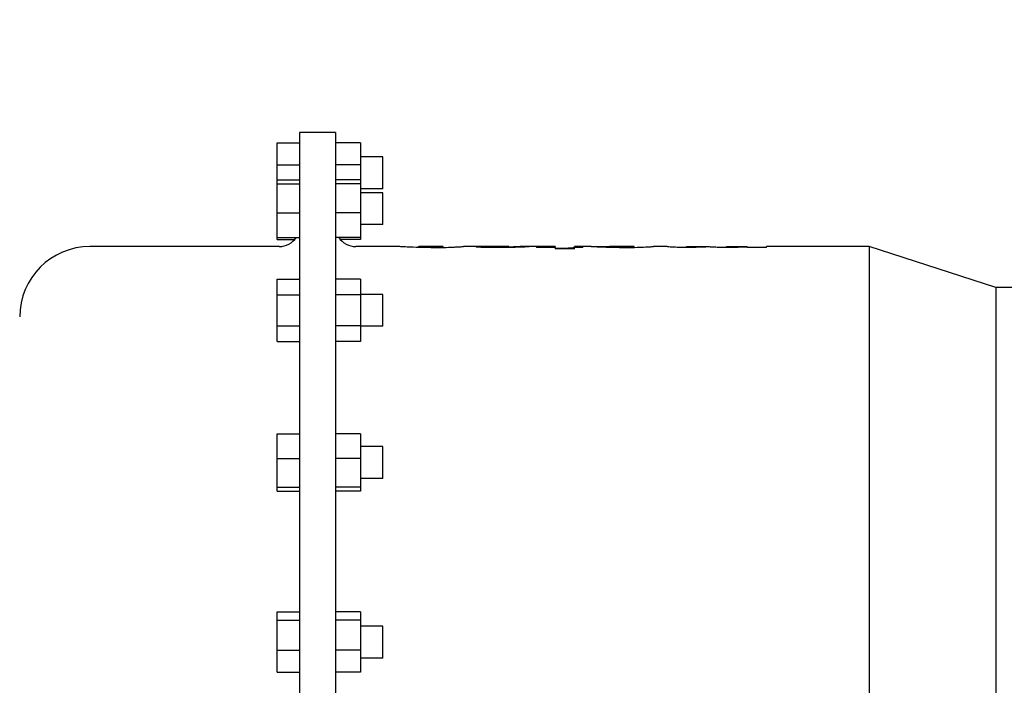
# Model space of a CAD drawing. Header units: inches. Extents: x 5 to 1128, y -85 to 748.
# Tile 301 of 656: x 354 to 366, y 604 to 612. Entities that reach past the tile are written whole.
import ezdxf

# ---------------------------------------------------------------- set-up
doc = ezdxf.new("R2010")
doc.units = ezdxf.units.IN
doc.header["$LTSCALE"] = 32
doc.header["$MEASUREMENT"] = 0
doc.layers.add('Dimension (ANSI)', color=7, linetype='Continuous', lineweight=25)
doc.layers.add('Visible (ANSI)', color=7, linetype='Continuous', lineweight=30)
doc.styles.add('Note Text (ANSI)', font='tahoma.ttf')
doc.dimstyles.new('SB Fraction-16 (ANSI)', dxfattribs={"dimscale": 32, "dimtxt": 0.125, "dimasz": 0.098425, "dimexe": 0.125, "dimexo": 0.0625, "dimgap": 0.031496, "dimtad": 0, "dimtih": 1, "dimtoh": 1, "dimdec": 4, "dimrnd": 1e-08, "dimzin": 0, "dimdsep": 46, "dimlunit": 5, "dimtxsty": 'Note Text (ANSI)', "dimcen": 0.09, "dimdle": 0.393701, "dimclrd": 256, "dimclre": 256, "dimclrt": 256, "dimadec": 0, "dimazin": 3, "dimtfac": 0.96, "dimtofl": 0, "dimtmove": 0, "dimatfit": 3, "dimfxl": 1, "dimfrac": 2, "dimtolj": 1, "dimtzin": 12, "dimlwd": -1, "dimlwe": -1, "dimarcsym": 0})

# ---------------------------------------------------------------- blocks, each defined once
blk = doc.blocks.new('*D19')
at = {"layer": 'Defpoints', "color": 0, "transparency": 16777216}
for p in [(484.781, 699.94), (324.685, 555.94), (484.781, 555.94)]:
    blk.add_point(p, dxfattribs=at)
at = {"layer": 'Dimension (ANSI)', "transparency": 16777216}
for p, q in [((482.781, 699.94), (320.685, 699.94)), ((324.685, 696.79), (324.685, 635.454)), ((324.685, 559.089), (324.685, 629.425)), ((482.781, 555.94), (320.685, 555.94))]:
    blk.add_line(p, q, dxfattribs=at)
for points in [[(324.16, 696.79), (325.21, 696.79), (324.685, 699.94)], [(324.16, 559.089), (325.21, 559.089), (324.685, 555.94)]]:
    blk.add_solid(points, dxfattribs=at)
at = {"layer": 'Dimension (ANSI)', "transparency": 16777216, "insert": (320.552, 634.446), "char_height": 4, "attachment_point": 1, "style": 'Note Text (ANSI)'}
blk.add_mtext('\\A1;144', dxfattribs=at)

msp = doc.modelspace()

# ---------------------------------------------------------------- linework, layer by layer
at = {"layer": 'Visible (ANSI)'}
for p, q in [((357.16163, 610.42578), (357.16163, 597.86378)), ((357.60463, 610.42578), (357.16163, 610.42578)), ((357.60463, 610.42578), (357.60463, 597.86378)), ((356.88563, 610.02531), (356.88563, 610.29638)), ((356.88563, 610.29638), (357.16163, 610.29638)), ((357.91263, 610.29638), (357.60463, 610.29638)), ((357.91263, 610.29638), (357.91263, 610.02531)), ((356.88563, 609.84019), (356.88563, 610.02531)), ((356.88563, 610.02531), (357.16163, 610.02531)), ((357.91263, 610.02531), (357.60463, 610.02531)), ((358.18863, 610.12308), (357.91263, 610.12308)), ((357.91263, 610.02531), (357.91263, 609.84019)), ((358.18863, 609.72908), (358.18863, 610.12308)), ((356.88563, 609.79015), (356.88563, 609.84019)), ((356.88563, 609.84019), (357.16163, 609.84019)), ((356.88563, 609.43597), (356.88563, 609.79015)), ((356.88563, 609.79015), (357.16163, 609.79015)), ((357.91263, 609.84019), (357.60463, 609.84019)), ((357.91263, 609.79015), (357.60463, 609.79015)), ((357.91263, 609.84019), (357.91263, 609.79015)), ((357.91263, 609.79015), (357.91263, 609.43597)), ((358.18863, 609.72908), (357.91263, 609.72908)), ((358.18863, 609.68301), (357.91263, 609.68301)), ((358.18863, 609.28901), (358.18863, 609.68301)), ((356.88563, 609.13183), (356.88563, 609.43597)), ((356.88563, 609.43597), (357.16163, 609.43597)), ((357.91263, 609.43597), (357.60463, 609.43597)), ((357.91263, 609.43597), (357.91263, 609.13183)), ((358.18863, 609.28901), (357.91263, 609.28901)), ((356.88563, 609.13183), (357.16163, 609.13183)), ((356.88563, 609.10593), (356.88563, 609.13183)), ((356.88563, 609.10593), (357.10132, 609.10593)), ((357.91263, 609.13183), (357.60463, 609.13183)), ((357.91263, 609.10593), (357.66495, 609.10593)), ((357.91263, 609.13183), (357.91263, 609.10593)), ((356.91163, 609.01878), (354.57763, 609.01878)), ((358.37993, 609.01878), (357.85463, 609.01878)), ((358.63009, 609.00842), (358.63009, 609.01838)), ((358.93084, 609.01878), (358.63296, 609.01878)), ((358.67281, 609.00774), (358.67281, 609.01724)), ((358.78199, 609.00706), (358.78199, 609.0157)), ((358.88879, 609.00772), (358.88879, 609.01716)), ((358.93389, 609.00845), (358.93389, 609.01838)), ((359.44345, 609.01878), (359.18401, 609.01878)), ((359.33895, 609.01781), (359.33895, 609.01044)), ((359.33895, 609.01781), (359.35893, 609.01781)), ((359.35893, 609.00996), (359.35893, 609.01781)), ((359.6109, 609.00707), (359.6109, 609.0157)), ((359.74401, 609.00781), (359.74401, 609.01744)), ((359.80058, 609.00876), (359.80058, 609.01673)), ((360.31363, 609.01878), (359.98294, 609.01878)), ((360.08578, 609.01654), (360.08578, 609.00875)), ((360.08578, 609.01654), (360.31363, 609.01654)), ((360.31363, 609.00875), (360.08578, 609.00875)), ((360.31363, 609.01878), (360.31363, 609.01654)), ((360.31363, 609.00875), (360.31363, 609.01654)), ((360.31363, 609.00875), (360.31363, 608.99014)), ((360.55414, 608.99014), (360.31363, 608.99014)), ((360.55414, 609.01654), (360.55414, 609.01878)), ((360.74444, 609.01878), (360.55414, 609.01878)), ((360.55414, 609.01654), (360.6554, 609.01654)), ((360.55414, 609.00875), (360.55414, 609.01654)), ((360.6554, 609.00875), (360.55414, 609.00875)), ((360.55414, 608.99014), (360.55414, 609.00875)), ((360.6554, 609.00875), (360.6554, 609.01654)), ((360.75868, 609.01764), (360.98452, 609.01764)), ((360.98452, 609.00795), (360.98452, 609.01866)), ((361.28911, 609.01866), (360.98452, 609.01866)), ((361.1287, 609.0071), (361.1287, 609.0157)), ((361.28911, 609.00903), (361.28911, 609.01866)), ((361.69338, 609.01878), (361.52485, 609.01878)), ((361.69338, 609.01878), (361.69338, 609.01847)), ((361.93389, 609.00708), (361.93389, 609.01846)), ((361.9346, 609.01878), (362.18705, 609.01878)), ((361.9507, 609.00709), (361.9507, 609.01772)), ((362.05711, 609.00881), (362.05711, 609.01654)), ((362.18705, 609.01878), (362.18705, 609.0177)), ((362.18705, 609.01333), (362.18705, 609.0177)), ((362.42756, 609.00708), (362.42756, 609.01846)), ((362.42831, 609.01878), (362.68072, 609.01878)), ((362.44516, 609.00708), (362.44516, 609.01772)), ((362.55078, 609.00858), (362.55078, 609.01654)), ((362.68072, 609.01878), (362.68072, 609.0177)), ((362.68072, 609.01315), (362.68072, 609.0177)), ((362.68072, 609.01315), (362.68072, 609.00875)), ((362.92123, 609.00875), (362.68072, 609.00875)), ((362.92123, 609.00875), (362.92123, 609.01878)), ((364.18763, 609.01878), (362.92123, 609.01878)), ((364.18763, 609.01878), (364.18763, 599.27078)), ((365.74963, 608.51628), (364.18763, 609.01878)), ((356.88563, 608.61614), (357.16163, 608.61614)), ((356.88563, 608.42446), (356.88563, 608.61614)), ((357.91263, 608.61614), (357.60463, 608.61614)), ((357.91263, 608.61614), (357.91263, 608.42446)), ((365.74963, 608.51628), (365.74963, 599.77328)), ((366.47663, 608.51628), (365.74963, 608.51628)), ((356.88563, 608.42446), (357.16163, 608.42446)), ((356.88563, 608.0411), (356.88563, 608.42446)), ((357.91263, 608.42446), (357.60463, 608.42446)), ((358.18863, 608.42978), (357.91263, 608.42978)), ((357.91263, 608.42446), (357.91263, 608.0411)), ((358.18863, 608.03578), (358.18863, 608.42978)), ((356.88563, 608.0411), (357.16163, 608.0411)), ((356.88563, 607.84942), (356.88563, 608.0411)), ((357.91263, 608.0411), (357.60463, 608.0411)), ((357.91263, 608.0411), (357.91263, 607.84942)), ((358.18863, 608.03578), (357.91263, 608.03578)), ((356.88563, 607.84942), (357.16163, 607.84942)), ((357.91263, 607.84942), (357.60463, 607.84942)), ((356.88563, 606.40723), (356.88563, 606.71137)), ((356.88563, 606.71137), (357.16163, 606.71137)), ((357.91263, 606.71137), (357.60463, 606.71137)), ((357.91263, 606.71137), (357.91263, 606.40723)), ((358.18863, 606.55419), (357.91263, 606.55419)), ((358.18863, 606.16019), (358.18863, 606.55419)), ((356.88563, 606.05305), (356.88563, 606.40723)), ((356.88563, 606.40723), (357.16163, 606.40723)), ((357.91263, 606.40723), (357.60463, 606.40723)), ((357.91263, 606.40723), (357.91263, 606.05305)), ((358.18863, 606.16019), (357.91263, 606.16019)), ((356.88563, 606.00301), (356.88563, 606.05305)), ((356.88563, 606.05305), (357.16163, 606.05305)), ((357.91263, 606.05305), (357.60463, 606.05305)), ((357.91263, 606.05305), (357.91263, 606.00301)), ((356.88563, 606.00301), (357.16163, 606.00301)), ((357.91263, 606.00301), (357.60463, 606.00301)), ((356.88563, 604.41586), (356.88563, 604.51508)), ((356.88563, 604.51508), (357.16163, 604.51508)), ((357.91263, 604.51508), (357.60463, 604.51508)), ((357.91263, 604.51508), (357.91263, 604.41586)), ((356.88563, 604.04556), (356.88563, 604.41586)), ((356.88563, 604.41586), (357.16163, 604.41586)), ((357.91263, 604.41586), (357.60463, 604.41586)), ((357.91263, 604.41586), (357.91263, 604.04556)), ((358.18863, 604.34178), (357.91263, 604.34178)), ((358.18863, 603.94778), (358.18863, 604.34178)), ((356.88563, 603.77448), (356.88563, 604.04556)), ((356.88563, 604.04556), (357.16163, 604.04556)), ((357.91263, 604.04556), (357.60463, 604.04556)), ((357.91263, 604.04556), (357.91263, 603.77448)), ((358.18863, 603.94778), (357.91263, 603.94778)), ((356.88563, 603.77448), (357.16163, 603.77448)), ((357.91263, 603.77448), (357.60463, 603.77448))]:
    msp.add_line(p, q, dxfattribs=at)
for centre, radius, start, end in [((356.91163, 609.26878), 0.25, 270, 326.783898), ((357.85463, 609.26878), 0.25, 213.216102, 270), ((354.57763, 608.15178), 0.867, 90, 180)]:
    msp.add_arc(centre, radius, start, end, dxfattribs=at)
for points, knots in [([(358.78199, 609.00706), (358.75343, 609.00709), (358.72738, 609.00712), (358.66421, 609.00781), (358.63352, 609.00827), (358.54421, 609.01046), (358.50902, 609.01208), (358.46231, 609.01427), (358.43417, 609.01583), (358.40448, 609.0176), (358.39303, 609.01833), (358.38279, 609.01874), (358.38113, 609.01878), (358.37996, 609.01878)], [-1.047348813, -1.047348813, -1.047348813, -1.047348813, -0.854873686, -0.854873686, -0.729605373, -0.729605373, -0.51562942, -0.51562942, -0.228090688, -0.228090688, -0.117473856, -0.117473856, -0.084525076, -0.084525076, -0.084525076, -0.084525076]), ([(358.63009, 609.01838), (358.63053, 609.01872), (358.63099, 609.01888), (358.63906, 609.01863), (358.64328, 609.01844), (358.65749, 609.01781), (358.66625, 609.01748), (358.67281, 609.01724)], [-0.257740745, -0.257740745, -0.257740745, -0.257740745, -0.147965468, -0.147965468, -0.088690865, -0.088690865, 0, 0, 0, 0]), ([(358.67281, 609.01724), (358.6797, 609.01702), (358.68691, 609.01676), (358.71027, 609.01624), (358.72233, 609.01607), (358.75331, 609.01573), (358.77181, 609.01571), (358.78199, 609.0157)], [-0.152224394, -0.152224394, -0.152224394, -0.152224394, -0.11432199, -0.11432199, -0.077622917, -0.077622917, 0, 0, 0, 0]), ([(358.78199, 609.00706), (358.80775, 609.00709), (358.82839, 609.00711), (358.87653, 609.00755), (358.9031, 609.00787), (358.98586, 609.00942), (359.02221, 609.01083), (359.06439, 609.01254), (359.08063, 609.01329), (359.13169, 609.01585), (359.15112, 609.0171), (359.17378, 609.01844), (359.18027, 609.01881), (359.18373, 609.0188)], [0, 0, 0, 0, 0.19630921, 0.19630921, 0.33016539, 0.33016539, 0.60893106, 0.60893106, 0.81142835, 0.81142835, 1.31241177, 1.31241177, 1.81290569, 1.81290569, 1.81290569, 1.81290569]), ([(358.78199, 609.0157), (358.79206, 609.01571), (358.80274, 609.01572), (358.83935, 609.01596), (358.85178, 609.0162), (358.87033, 609.01659), (358.88044, 609.01691), (358.88879, 609.01716)], [-0.157578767, -0.157578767, -0.157578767, -0.157578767, -0.134817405, -0.134817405, -0.097054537, -0.097054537, 0, 0, 0, 0]), ([(358.88879, 609.01716), (358.89574, 609.01741), (358.90554, 609.0178), (358.93244, 609.01896), (358.93339, 609.01891), (358.93389, 609.01838)], [-0.4988748, -0.4988748, -0.4988748, -0.4988748, -0.318599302, -0.318599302, 0, 0, 0, 0]), ([(359.61802, 609.00706), (359.58045, 609.00709), (359.53233, 609.00714), (359.43442, 609.00855), (359.4151, 609.00886), (359.3666, 609.00975), (359.35483, 609.01005), (359.33895, 609.01044)], [-0.567123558, -0.567123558, -0.567123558, -0.567123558, -0.219131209, -0.219131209, -0.131275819, -0.131275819, 0, 0, 0, 0]), ([(359.35893, 609.01781), (359.36698, 609.01771), (359.37503, 609.0176), (359.38324, 609.0175), (359.3841, 609.01749), (359.38496, 609.01747), (359.38582, 609.01746), (359.38644, 609.01746), (359.38706, 609.01745), (359.38767, 609.01744), (359.39468, 609.01735), (359.40181, 609.01726), (359.40903, 609.01717), (359.41078, 609.01715), (359.41254, 609.01713), (359.41431, 609.01711), (359.41539, 609.01709), (359.41648, 609.01708), (359.41757, 609.01707), (359.42654, 609.01696), (359.43559, 609.01685), (359.44476, 609.01675), (359.44597, 609.01673), (359.44718, 609.01672), (359.44839, 609.01671), (359.45728, 609.01661), (359.46627, 609.01651), (359.47534, 609.01642), (359.47589, 609.01642), (359.47645, 609.01641), (359.477, 609.01641), (359.47801, 609.0164), (359.47901, 609.01639), (359.48002, 609.01638), (359.48815, 609.0163), (359.49632, 609.01622), (359.50452, 609.01616), (359.50642, 609.01614), (359.50833, 609.01612), (359.51023, 609.01611), (359.51087, 609.0161), (359.51151, 609.0161), (359.51216, 609.01609), (359.51903, 609.01604), (359.52594, 609.01599), (359.53286, 609.01595), (359.53639, 609.01593), (359.53992, 609.01591), (359.54346, 609.01589), (359.54387, 609.01589), (359.54428, 609.01588), (359.54469, 609.01588), (359.55088, 609.01585), (359.55709, 609.01582), (359.56332, 609.01579), (359.56789, 609.01578), (359.57248, 609.01576), (359.57708, 609.01575), (359.57726, 609.01575), (359.57743, 609.01575), (359.57761, 609.01575), (359.58319, 609.01573), (359.58878, 609.01573), (359.59439, 609.01572), (359.59989, 609.01571), (359.6054, 609.01571), (359.6109, 609.0157)], [0, 0, 0, 0, 0.00071941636, 0.00071941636, 0.00071941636, 0.0007946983, 0.0007946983, 0.0007946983, 0.00084835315, 0.00084835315, 0.00084835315, 0.00145755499, 0.00145755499, 0.00145755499, 0.00160545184, 0.00160545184, 0.00160545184, 0.0016967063, 0.0016967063, 0.0016967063, 0.00244636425, 0.00244636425, 0.00244636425, 0.00254505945, 0.00254505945, 0.00254505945, 0.00326906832, 0.00326906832, 0.00326906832, 0.00331341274, 0.00331341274, 0.00331341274, 0.0033934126, 0.0033934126, 0.0033934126, 0.00404109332, 0.00404109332, 0.00404109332, 0.00419121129, 0.00419121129, 0.00419121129, 0.00424176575, 0.00424176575, 0.00424176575, 0.00478283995, 0.00478283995, 0.00478283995, 0.00505812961, 0.00505812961, 0.00505812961, 0.00509011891, 0.00509011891, 0.00509011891, 0.00557147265, 0.00557147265, 0.00557147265, 0.005925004, 0.005925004, 0.005925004, 0.00593847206, 0.00593847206, 0.00593847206, 0.00636683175, 0.00636683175, 0.00636683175, 0.00678682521, 0.00678682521, 0.00678682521, 0.00678682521]), ([(359.64334, 609.01857), (359.63089, 609.01859), (359.61843, 609.01862), (359.60596, 609.01863), (359.605, 609.01864), (359.60404, 609.01864), (359.60308, 609.01864), (359.59073, 609.01866), (359.57837, 609.01867), (359.56601, 609.01868), (359.56491, 609.01869), (359.56381, 609.01869), (359.56272, 609.01869), (359.54987, 609.0187), (359.53703, 609.01872), (359.52427, 609.01873), (359.52366, 609.01873), (359.52305, 609.01873), (359.52244, 609.01873), (359.50908, 609.01874), (359.49581, 609.01875), (359.48254, 609.01876)], [0, 0, 0, 0, 0.00096751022, 0.00096751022, 0.00096751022, 0.0010420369, 0.0010420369, 0.0010420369, 0.00199918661, 0.00199918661, 0.00199918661, 0.00208407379, 0.00208407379, 0.00208407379, 0.0030783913, 0.0030783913, 0.0030783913, 0.00312611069, 0.00312611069, 0.00312611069, 0.00416814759, 0.00416814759, 0.00416814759, 0.00416814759]), ([(359.6109, 609.0157), (359.62572, 609.01571), (359.64095, 609.01573), (359.67823, 609.01591), (359.69389, 609.01608), (359.71355, 609.01632), (359.72328, 609.01649), (359.73503, 609.01679), (359.73837, 609.01692), (359.74321, 609.01719), (359.74351, 609.01732), (359.74401, 609.01744)], [-0.172501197, -0.172501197, -0.172501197, -0.172501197, -0.147617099, -0.147617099, -0.115066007, -0.115066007, -0.068440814, -0.068440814, -0.039038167, -0.039038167, 0, 0, 0, 0]), ([(359.99718, 609.01806), (359.99684, 609.01788), (359.99719, 609.01747), (359.98295, 609.0161), (359.97491, 609.01545), (359.95336, 609.01418), (359.94449, 609.01371), (359.9014, 609.01162), (359.86673, 609.01045), (359.81415, 609.009), (359.7792, 609.00819), (359.71423, 609.00746), (359.69384, 609.0073), (359.65518, 609.0071), (359.63881, 609.00708), (359.61802, 609.00706)], [-1.56099286, -1.56099286, -1.56099286, -1.56099286, -1.25590377, -1.25590377, -1.08155371, -1.08155371, -0.98434391, -0.98434391, -0.65374139, -0.65374139, -0.29957943, -0.29957943, -0.15844301, -0.15844301, 0, 0, 0, 0]), ([(359.74401, 609.01744), (359.74394, 609.01747), (359.74387, 609.0175), (359.74378, 609.01753), (359.74369, 609.01756), (359.7436, 609.01759), (359.74347, 609.01761), (359.74335, 609.01764), (359.7432, 609.01767), (359.74301, 609.0177), (359.74296, 609.0177), (359.74289, 609.01771), (359.74283, 609.01772), (359.74276, 609.01773), (359.74268, 609.01774), (359.74261, 609.01775), (359.74238, 609.01777), (359.74213, 609.01779), (359.74186, 609.01781), (359.74157, 609.01784), (359.74125, 609.01786), (359.74093, 609.01788), (359.74058, 609.0179), (359.74021, 609.01791), (359.73983, 609.01793), (359.73978, 609.01793), (359.73972, 609.01794), (359.73966, 609.01794), (359.73934, 609.01795), (359.73902, 609.01797), (359.73871, 609.01798), (359.73849, 609.01799), (359.73828, 609.01799), (359.73807, 609.018), (359.73748, 609.01802), (359.73683, 609.01804), (359.73613, 609.01806), (359.7355, 609.01807), (359.73483, 609.01809), (359.73412, 609.01811), (359.73334, 609.01812), (359.73251, 609.01814), (359.73164, 609.01816), (359.73081, 609.01817), (359.72994, 609.01818), (359.72905, 609.0182), (359.72885, 609.0182), (359.72865, 609.0182), (359.72845, 609.01821), (359.7282, 609.01821), (359.72791, 609.01821), (359.72758, 609.01822), (359.72728, 609.01822), (359.72694, 609.01822), (359.72657, 609.01823), (359.72604, 609.01824), (359.72543, 609.01824), (359.72471, 609.01825), (359.72401, 609.01826), (359.72321, 609.01826), (359.72229, 609.01827), (359.72161, 609.01828), (359.72087, 609.01829), (359.72005, 609.01829), (359.71934, 609.0183), (359.71858, 609.0183), (359.71776, 609.01831), (359.71705, 609.01831), (359.71629, 609.01832), (359.71549, 609.01832), (359.71518, 609.01833), (359.71486, 609.01833), (359.71454, 609.01833), (359.71295, 609.01834), (359.7112, 609.01835), (359.70927, 609.01836), (359.70884, 609.01836), (359.70841, 609.01837), (359.70796, 609.01837), (359.70652, 609.01838), (359.70505, 609.01838), (359.70354, 609.01839), (359.70194, 609.0184), (359.70029, 609.01841), (359.69856, 609.01841), (359.69797, 609.01842), (359.69736, 609.01842), (359.69674, 609.01842), (359.69427, 609.01843), (359.69163, 609.01844), (359.68875, 609.01845), (359.68647, 609.01846), (359.68404, 609.01847), (359.68142, 609.01848), (359.67953, 609.01848), (359.67754, 609.01849), (359.67544, 609.01849), (359.67464, 609.0185), (359.67383, 609.0185), (359.67301, 609.0185), (359.67057, 609.01851), (359.668, 609.01851), (359.66526, 609.01852), (359.66283, 609.01853), (359.66026, 609.01853), (359.65756, 609.01854), (359.65519, 609.01855), (359.65272, 609.01855), (359.65014, 609.01856), (359.64795, 609.01856), (359.64569, 609.01857), (359.64334, 609.01857)], [-1.625379, -1.625379, -1.625379, -1.625379, -1.55264779, -1.55264779, -1.55264779, -1.48217293, -1.48217293, -1.48217293, -1.41455327, -1.41455327, -1.41455327, -1.39326477, -1.39326477, -1.39326477, -1.37155691, -1.37155691, -1.37155691, -1.30906284, -1.30906284, -1.30906284, -1.24211643, -1.24211643, -1.24211643, -1.1689538, -1.1689538, -1.1689538, -1.15771599, -1.15771599, -1.15771599, -1.09520053, -1.09520053, -1.09520053, -1.05213604, -1.05213604, -1.05213604, -0.92940918, -0.92940918, -0.92940918, -0.81867678, -0.81867678, -0.81867678, -0.69511766, -0.69511766, -0.69511766, -0.57731685, -0.57731685, -0.57731685, -0.55127759, -0.55127759, -0.55127759, -0.51868354, -0.51868354, -0.51868354, -0.48998937, -0.48998937, -0.48998937, -0.44992718, -0.44992718, -0.44992718, -0.41105446, -0.41105446, -0.41105446, -0.38227551, -0.38227551, -0.38227551, -0.35731666, -0.35731666, -0.35731666, -0.33554717, -0.33554717, -0.33554717, -0.32721164, -0.32721164, -0.32721164, -0.28586815, -0.28586815, -0.28586815, -0.276737, -0.276737, -0.276737, -0.24709464, -0.24709464, -0.24709464, -0.21584678, -0.21584678, -0.21584678, -0.20503377, -0.20503377, -0.20503377, -0.16169596, -0.16169596, -0.16169596, -0.12728994, -0.12728994, -0.12728994, -0.10233656, -0.10233656, -0.10233656, -0.09288393, -0.09288393, -0.09288393, -0.06501776, -0.06501776, -0.06501776, -0.04014676, -0.04014676, -0.04014676, -0.01837745, -0.01837745, -0.01837745, 0, 0, 0, 0]), ([(359.99718, 609.01806), (359.99683, 609.0183), (359.99644, 609.01858), (359.98762, 609.01879), (359.98166, 609.01881), (359.9535, 609.01854), (359.9318, 609.0182), (359.91406, 609.01795), (359.89441, 609.01766), (359.83598, 609.01701), (359.81138, 609.01681), (359.80058, 609.01673)], [0, 0, 0, 0, 0.109641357, 0.109641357, 0.180456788, 0.180456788, 0.289374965, 0.289374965, 0.335133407, 0.335133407, 0.373910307, 0.373910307, 0.373910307, 0.373910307]), ([(360.31363, 608.99717), (360.32804, 608.99725), (360.34339, 608.99738), (360.37952, 608.99793), (360.40919, 608.99847), (360.45696, 609.00042), (360.47548, 609.00139), (360.49883, 609.00314), (360.5051, 609.00371), (360.52758, 609.00612), (360.53604, 609.00772), (360.55098, 609.01093), (360.5537, 609.01287), (360.55414, 609.01442)], [-0.811015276, -0.811015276, -0.811015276, -0.811015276, -0.684903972, -0.684903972, -0.531213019, -0.531213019, -0.441227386, -0.441227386, -0.397922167, -0.397922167, -0.279747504, -0.279747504, 0, 0, 0, 0]), ([(361.10734, 609.00706), (361.08436, 609.00709), (361.06371, 609.00711), (361.01195, 609.00752), (360.98933, 609.00785), (360.92798, 609.00893), (360.89865, 609.00991), (360.84184, 609.01209), (360.81806, 609.01347), (360.78721, 609.01542), (360.77021, 609.01666), (360.7493, 609.01844), (360.74587, 609.01878), (360.74458, 609.01878)], [-1.48025459, -1.48025459, -1.48025459, -1.48025459, -1.37906885, -1.37906885, -1.27309661, -1.27309661, -1.02216587, -1.02216587, -0.64066667, -0.64066667, -0.30281551, -0.30281551, -0.05297193, -0.05297193, -0.05297193, -0.05297193]), ([(360.98452, 609.01866), (360.98556, 609.01854), (360.98656, 609.0183), (361.00003, 609.01756), (361.00784, 609.01723), (361.02565, 609.01667), (361.0365, 609.01643), (361.05342, 609.01614), (361.06551, 609.01597), (361.1009, 609.01572), (361.11402, 609.01571), (361.1287, 609.0157)], [-0.5882766, -0.5882766, -0.5882766, -0.5882766, -0.452099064, -0.452099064, -0.351062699, -0.351062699, -0.231249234, -0.231249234, -0.111908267, -0.111908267, 0, 0, 0, 0]), ([(361.10734, 609.00706), (361.14353, 609.00712), (361.19193, 609.0072), (361.31111, 609.00932), (361.35, 609.01069), (361.40799, 609.01298), (361.44411, 609.01468), (361.50311, 609.01786), (361.51447, 609.01848), (361.5215, 609.01874), (361.52338, 609.01878), (361.52476, 609.01878)], [0, 0, 0, 0, 0.27585115, 0.27585115, 0.54870463, 0.54870463, 0.84164093, 0.84164093, 1.15011977, 1.15011977, 1.32911002, 1.32911002, 1.32911002, 1.32911002]), ([(361.1287, 609.0157), (361.14478, 609.01572), (361.16953, 609.01574), (361.22147, 609.01634), (361.23505, 609.01664), (361.25888, 609.01721), (361.26652, 609.0175), (361.283, 609.01816), (361.28672, 609.0185), (361.28911, 609.01866)], [-0.430745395, -0.430745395, -0.430745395, -0.430745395, -0.347624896, -0.347624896, -0.282251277, -0.282251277, -0.182326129, -0.182326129, 0, 0, 0, 0]), ([(361.9414, 609.00706), (361.92113, 609.0071), (361.88763, 609.00715), (361.82887, 609.00837), (361.8058, 609.00906), (361.75938, 609.01127), (361.74393, 609.01238), (361.72305, 609.01408), (361.71102, 609.01526), (361.69509, 609.01754), (361.69385, 609.01815), (361.69338, 609.01847)], [-1.4104958, -1.4104958, -1.4104958, -1.4104958, -0.96336726, -0.96336726, -0.70412424, -0.70412424, -0.45152791, -0.45152791, -0.21755853, -0.21755853, 0, 0, 0, 0]), ([(361.93389, 609.01846), (361.93394, 609.01856), (361.934, 609.01864), (361.93408, 609.01869), (361.93416, 609.01874), (361.93426, 609.01877), (361.93448, 609.01878), (361.93452, 609.01878), (361.93456, 609.01878), (361.9346, 609.01878)], [-0.465012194, -0.465012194, -0.465012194, -0.465012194, -0.386773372, -0.386773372, -0.386773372, -0.314526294, -0.314526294, -0.314526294, -0.302212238, -0.302212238, -0.302212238, -0.302212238]), ([(361.9346, 609.01878), (361.93502, 609.01878), (361.93578, 609.01866), (361.94005, 609.01825), (361.94538, 609.01798), (361.9507, 609.01772)], [-0.157175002, -0.157175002, -0.157175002, -0.157175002, -0.101938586, -0.101938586, 0, 0, 0, 0]), ([(362.21553, 609.01437), (362.15887, 609.01238), (362.09481, 609.00957), (361.98874, 609.00719), (361.96039, 609.00711), (361.9414, 609.00706)], [-0.387916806, -0.387916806, -0.387916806, -0.387916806, -0.14481352, -0.14481352, 0, 0, 0, 0]), ([(361.9507, 609.01772), (361.95316, 609.01763), (361.95537, 609.01753), (361.96238, 609.01732), (361.96634, 609.01722), (361.9739, 609.01706), (361.98138, 609.01692), (362.0153, 609.01657), (362.03808, 609.01655), (362.05711, 609.01654)], [-0.38096632, -0.38096632, -0.38096632, -0.38096632, -0.305266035, -0.305266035, -0.229174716, -0.229174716, -0.144989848, -0.144989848, 0, 0, 0, 0]), ([(362.05711, 609.01654), (362.07445, 609.01656), (362.08985, 609.01658), (362.13598, 609.01703), (362.16265, 609.01741), (362.18705, 609.0177)], [-0.418414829, -0.418414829, -0.418414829, -0.418414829, -0.214264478, -0.214264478, 0, 0, 0, 0]), ([(362.43567, 609.00706), (362.4169, 609.0071), (362.38976, 609.00715), (362.3205, 609.00851), (362.29933, 609.00941), (362.26565, 609.01089), (362.25323, 609.01164), (362.23164, 609.01304), (362.22386, 609.01372), (362.21553, 609.01437)], [-0.363141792, -0.363141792, -0.363141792, -0.363141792, -0.292499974, -0.292499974, -0.219948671, -0.219948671, -0.132793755, -0.132793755, 0, 0, 0, 0]), ([(362.42756, 609.01846), (362.42761, 609.01855), (362.42767, 609.01863), (362.42774, 609.01868), (362.42774, 609.01868), (362.42775, 609.01869), (362.42775, 609.01869), (362.42782, 609.01874), (362.42789, 609.01877), (362.42813, 609.01878), (362.42814, 609.01878), (362.42814, 609.01878), (362.42815, 609.01878), (362.4282, 609.01878), (362.42825, 609.01878), (362.42831, 609.01878)], [-0.494314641, -0.494314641, -0.494314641, -0.494314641, -0.411444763, -0.411444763, -0.411444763, -0.404322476, -0.404322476, -0.404322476, -0.327410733, -0.327410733, -0.327410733, -0.325194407, -0.325194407, -0.325194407, -0.31069031, -0.31069031, -0.31069031, -0.31069031]), ([(362.42831, 609.01878), (362.42854, 609.01878), (362.42883, 609.01877), (362.42928, 609.01874), (362.42938, 609.01873), (362.42997, 609.01867), (362.43046, 609.01861), (362.43466, 609.01824), (362.43976, 609.01797), (362.44516, 609.01772)], [-0.161091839, -0.161091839, -0.161091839, -0.161091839, -0.137689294, -0.137689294, -0.130737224, -0.130737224, -0.09984067, -0.09984067, 0, 0, 0, 0]), ([(362.68072, 609.01315), (362.64609, 609.01188), (362.61708, 609.01065), (362.54737, 609.00843), (362.52778, 609.00794), (362.47667, 609.00715), (362.45573, 609.0071), (362.43567, 609.00706)], [-0.545906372, -0.545906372, -0.545906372, -0.545906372, -0.27798929, -0.27798929, -0.152937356, -0.152937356, 0, 0, 0, 0]), ([(362.44516, 609.01772), (362.44806, 609.01761), (362.45062, 609.0175), (362.45894, 609.01727), (362.46376, 609.01716), (362.47651, 609.01692), (362.48482, 609.01681), (362.51397, 609.01656), (362.53326, 609.01655), (362.55078, 609.01654)], [-0.357928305, -0.357928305, -0.357928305, -0.357928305, -0.269043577, -0.269043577, -0.206242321, -0.206242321, -0.133531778, -0.133531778, 0, 0, 0, 0]), ([(362.55078, 609.01654), (362.56873, 609.01656), (362.58175, 609.01657), (362.63044, 609.01704), (362.6564, 609.01741), (362.68072, 609.0177)], [-0.403927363, -0.403927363, -0.403927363, -0.403927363, -0.21314265, -0.21314265, 0, 0, 0, 0])]:
    msp.add_open_spline(points, degree=3, knots=knots, dxfattribs=at)
for points in [[(359.48254, 609.01876), (359.46779, 609.01877), (359.45488, 609.01878), (359.44357, 609.01878)], [(359.74401, 609.01633), (359.76559, 609.01646), (359.78176, 609.01659), (359.80058, 609.01673)]]:
    msp.add_open_spline(points, degree=3, dxfattribs=at)

# ---------------------------------------------------------------- dimensions: what is measured, and where the dimension line sits
at = {"layer": 'Dimension (ANSI)'}
dim = msp.add_linear_dim(base=(324.68489, 555.93978), p1=(484.78063, 699.93978), p2=(484.78063, 555.93978), angle=90, dimstyle='SB Fraction-16 (ANSI)', override={"dimgap": 0.031496, "dimdec": 4, "dimtol": 0, "dimlim": 0, "dimtp": 0, "dimtm": 0, "dimtdec": 2, "dimatfit": 1}, dxfattribs=at)
dim.commit()
dim.dimension.update_dxf_attribs({"geometry": '*D19', "text_midpoint": (324.68489, 632.43978), "dimtype": 160})

doc.saveas('drawing.dxf')
